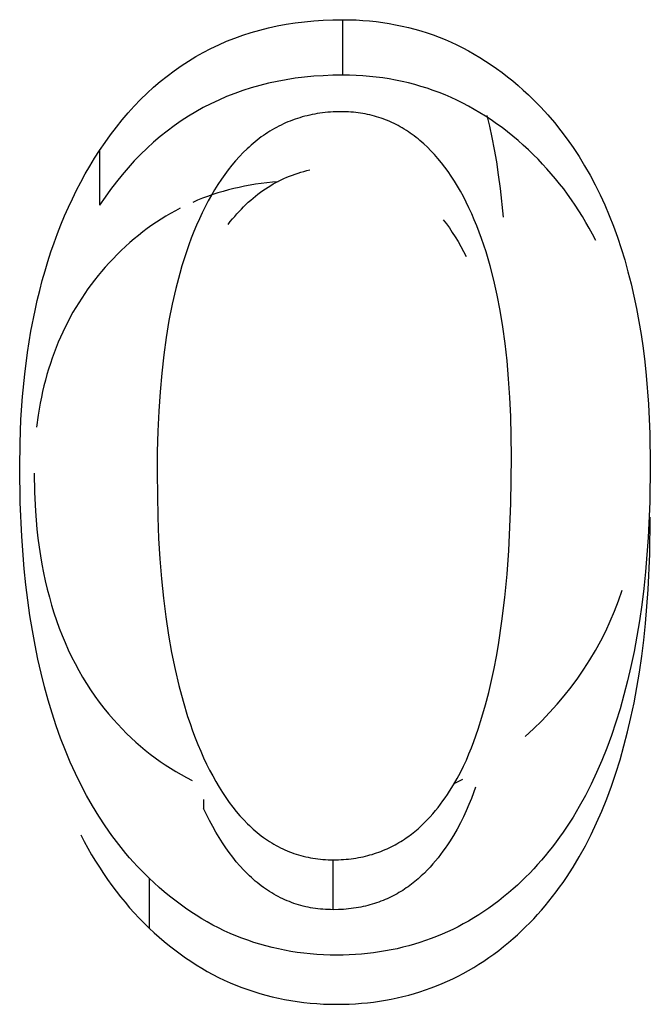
# Model space of a CAD drawing. Header units: millimetres. Extents: x -2637 to -1637, y 678 to 1678.
# Tile 325 of 348: x -1946.15 to -1944.97, y 1444.99 to 1446.84. Entities that reach past the tile are written whole.
import ezdxf

# ---------------------------------------------------------------- set-up
doc = ezdxf.new("R2010")
doc.units = ezdxf.units.MM
doc.layers.add('Make2D$B.SHOW mini', color=7, linetype='Continuous', true_color=0x000000)

msp = doc.modelspace()

# ---------------------------------------------------------------- linework, layer by layer
at = {"layer": 'Make2D$B.SHOW mini', "color": 18, "lineweight": -3, "true_color": 0x000000}
for points in [[(-1946.0032, 1446.5964), (-1945.993, 1446.6116), (-1945.9824, 1446.6263), (-1945.9716, 1446.6405), (-1945.9606, 1446.6543), (-1945.9493, 1446.6675), (-1945.9378, 1446.6803), (-1945.9259, 1446.6926), (-1945.9139, 1446.7044), (-1945.9015, 1446.7157), (-1945.889, 1446.7266), (-1945.8761, 1446.7369), (-1945.863, 1446.7468), (-1945.8496, 1446.7562), (-1945.836, 1446.7651), (-1945.8221, 1446.7735), (-1945.808, 1446.7815), (-1945.7936, 1446.789), (-1945.7789, 1446.7959), (-1945.764, 1446.8024), (-1945.7488, 1446.8085), (-1945.7333, 1446.814), (-1945.7176, 1446.8191), (-1945.7016, 1446.8236), (-1945.6853, 1446.8277), (-1945.6688, 1446.8313), (-1945.652, 1446.8345), (-1945.6349, 1446.8371), (-1945.6176, 1446.8393), (-1945.6, 1446.841), (-1945.5822, 1446.8422), (-1945.564, 1446.8429), (-1945.5456, 1446.8431)], [(-1945.5456, 1446.8431), (-1945.5327, 1446.843), (-1945.52, 1446.8426), (-1945.5073, 1446.8418), (-1945.4947, 1446.8408), (-1945.4823, 1446.8395), (-1945.4699, 1446.8379), (-1945.4577, 1446.8359), (-1945.4456, 1446.8337), (-1945.4335, 1446.8312), (-1945.4216, 1446.8284), (-1945.4098, 1446.8254), (-1945.3981, 1446.822), (-1945.3865, 1446.8183), (-1945.3751, 1446.8143), (-1945.3637, 1446.8101), (-1945.3524, 1446.8055), (-1945.3412, 1446.8006), (-1945.3302, 1446.7955), (-1945.3192, 1446.79), (-1945.3083, 1446.7843), (-1945.2976, 1446.7782), (-1945.2869, 1446.7719), (-1945.2764, 1446.7652), (-1945.2659, 1446.7583), (-1945.2556, 1446.7511), (-1945.2453, 1446.7435), (-1945.2352, 1446.7357), (-1945.2251, 1446.7276), (-1945.2152, 1446.7191), (-1945.2053, 1446.7104), (-1945.1956, 1446.7014), (-1945.1859, 1446.6921)], [(-1945.5456, 1446.8431), (-1945.5456, 1446.7386)], [(-1945.5456, 1446.7386), (-1945.564, 1446.7383), (-1945.5822, 1446.7376), (-1945.6, 1446.7364), (-1945.6176, 1446.7347), (-1945.6349, 1446.7326), (-1945.652, 1446.73), (-1945.6688, 1446.7268), (-1945.6853, 1446.7233), (-1945.7016, 1446.7192), (-1945.7176, 1446.7146), (-1945.7333, 1446.7096), (-1945.7488, 1446.7041), (-1945.764, 1446.6981), (-1945.7789, 1446.6917), (-1945.7936, 1446.6847), (-1945.808, 1446.6773), (-1945.8221, 1446.6694), (-1945.836, 1446.661), (-1945.8496, 1446.6522), (-1945.863, 1446.6429), (-1945.8761, 1446.633), (-1945.889, 1446.6228), (-1945.9015, 1446.612), (-1945.9139, 1446.6007), (-1945.9259, 1446.589), (-1945.9378, 1446.5768), (-1945.9493, 1446.5641), (-1945.9606, 1446.5509), (-1945.9716, 1446.5373), (-1945.9824, 1446.5232), (-1945.993, 1446.5086), (-1946.0032, 1446.4935)], [(-1945.1859, 1446.5885), (-1945.1956, 1446.5977), (-1945.2053, 1446.6067), (-1945.2152, 1446.6154), (-1945.2251, 1446.6237), (-1945.2352, 1446.6318), (-1945.2453, 1446.6396), (-1945.2556, 1446.6471), (-1945.2659, 1446.6543), (-1945.2764, 1446.6612), (-1945.2869, 1446.6678), (-1945.2976, 1446.6741), (-1945.3083, 1446.6801), (-1945.3192, 1446.6858), (-1945.3302, 1446.6912), (-1945.3412, 1446.6963), (-1945.3524, 1446.7012), (-1945.3637, 1446.7057), (-1945.3751, 1446.7099), (-1945.3865, 1446.7139), (-1945.3981, 1446.7175), (-1945.4098, 1446.7209), (-1945.4216, 1446.724), (-1945.4335, 1446.7267), (-1945.4456, 1446.7292), (-1945.4577, 1446.7314), (-1945.4699, 1446.7333), (-1945.4823, 1446.7349), (-1945.4947, 1446.7362), (-1945.5073, 1446.7372), (-1945.52, 1446.738), (-1945.5327, 1446.7384), (-1945.5456, 1446.7386)], [(-1945.1859, 1446.6921), (-1945.1724, 1446.6783), (-1945.1593, 1446.664), (-1945.1466, 1446.6492), (-1945.1343, 1446.6339), (-1945.1225, 1446.6181), (-1945.1111, 1446.6019), (-1945.1002, 1446.5851), (-1945.0897, 1446.5679), (-1945.0796, 1446.5501), (-1945.0699, 1446.5319), (-1945.0607, 1446.5131), (-1945.0519, 1446.4939), (-1945.0435, 1446.4742), (-1945.0356, 1446.4539), (-1945.0281, 1446.4332), (-1945.021, 1446.412), (-1945.0143, 1446.3903), (-1945.0081, 1446.368), (-1945.0023, 1446.3453), (-1944.997, 1446.3221), (-1944.992, 1446.2984), (-1944.9875, 1446.2741), (-1944.9834, 1446.2494), (-1944.9798, 1446.2241), (-1944.9766, 1446.1984), (-1944.9738, 1446.1721), (-1944.9695, 1446.1181), (-1944.9669, 1446.0621), (-1944.9661, 1446.004)], [(-1945.5483, 1446.6697), (-1945.5586, 1446.6695), (-1945.5636, 1446.6693), (-1945.5686, 1446.6689), (-1945.5736, 1446.6686), (-1945.5785, 1446.6681), (-1945.5835, 1446.6675), (-1945.5883, 1446.6668), (-1945.5932, 1446.6661), (-1945.598, 1446.6653), (-1945.6027, 1446.6644), (-1945.6075, 1446.6633), (-1945.6122, 1446.6622), (-1945.6168, 1446.6611), (-1945.6214, 1446.6598), (-1945.626, 1446.6584), (-1945.6306, 1446.657), (-1945.6351, 1446.6555), (-1945.6396, 1446.6538), (-1945.644, 1446.6521), (-1945.6484, 1446.6503), (-1945.6528, 1446.6485), (-1945.6571, 1446.6465), (-1945.6615, 1446.6444), (-1945.6657, 1446.6423), (-1945.6699, 1446.6401), (-1945.6741, 1446.6377), (-1945.6783, 1446.6353), (-1945.6824, 1446.6328), (-1945.6865, 1446.6303), (-1945.6906, 1446.6276), (-1945.6946, 1446.6248), (-1945.6986, 1446.622), (-1945.7025, 1446.6191), (-1945.7064, 1446.616), (-1945.7103, 1446.6129), (-1945.7141, 1446.6098), (-1945.7179, 1446.6065), (-1945.7217, 1446.6031), (-1945.7254, 1446.5997), (-1945.7328, 1446.5925), (-1945.74, 1446.585), (-1945.7471, 1446.5771), (-1945.754, 1446.5689), (-1945.7608, 1446.5603), (-1945.7674, 1446.5514), (-1945.7739, 1446.5422), (-1945.7803, 1446.5325), (-1945.7865, 1446.5226), (-1945.7926, 1446.5123), (-1945.7985, 1446.5016), (-1945.8043, 1446.4906)], [(-1945.3127, 1446.4991), (-1945.3181, 1446.5095), (-1945.3236, 1446.5196), (-1945.3293, 1446.5294), (-1945.3351, 1446.5389), (-1945.341, 1446.548), (-1945.347, 1446.5568), (-1945.3532, 1446.5653), (-1945.3594, 1446.5734), (-1945.3659, 1446.5813), (-1945.3724, 1446.5888), (-1945.3791, 1446.5959), (-1945.3858, 1446.6028), (-1945.3928, 1446.6093), (-1945.3963, 1446.6124), (-1945.3998, 1446.6154), (-1945.4034, 1446.6184), (-1945.407, 1446.6213), (-1945.4106, 1446.6241), (-1945.4143, 1446.6268), (-1945.418, 1446.6294), (-1945.4217, 1446.632), (-1945.4255, 1446.6344), (-1945.4293, 1446.6368), (-1945.4331, 1446.6391), (-1945.4369, 1446.6413), (-1945.4408, 1446.6435), (-1945.4448, 1446.6455), (-1945.4487, 1446.6475), (-1945.4527, 1446.6494), (-1945.4567, 1446.6512), (-1945.4607, 1446.6529), (-1945.4648, 1446.6545), (-1945.4689, 1446.6561), (-1945.4731, 1446.6575), (-1945.4773, 1446.6589), (-1945.4815, 1446.6602), (-1945.4857, 1446.6614), (-1945.49, 1446.6626), (-1945.4943, 1446.6636), (-1945.4986, 1446.6646), (-1945.503, 1446.6654), (-1945.5074, 1446.6662), (-1945.5118, 1446.667), (-1945.5162, 1446.6676), (-1945.5207, 1446.6681), (-1945.5253, 1446.6686), (-1945.5298, 1446.669), (-1945.5344, 1446.6693), (-1945.539, 1446.6695), (-1945.5437, 1446.6696), (-1945.5483, 1446.6697)], [(-1945.2736, 1446.6624), (-1945.2687, 1446.6421), (-1945.2642, 1446.6208), (-1945.2599, 1446.5985), (-1945.2559, 1446.575), (-1945.2523, 1446.5505), (-1945.2489, 1446.5249), (-1945.2431, 1446.4706)], [(-1946.1536, 1445.9991), (-1946.153, 1446.0447), (-1946.1513, 1446.0891), (-1946.1483, 1446.1325), (-1946.1442, 1446.1747), (-1946.1389, 1446.2159), (-1946.1325, 1446.2559), (-1946.1248, 1446.2949), (-1946.1206, 1446.314), (-1946.116, 1446.3328), (-1946.1112, 1446.3513), (-1946.106, 1446.3696), (-1946.1006, 1446.3875), (-1946.0949, 1446.4052), (-1946.0889, 1446.4227), (-1946.0826, 1446.4398), (-1946.0759, 1446.4567), (-1946.069, 1446.4733), (-1946.0618, 1446.4897), (-1946.0544, 1446.5057), (-1946.0466, 1446.5215), (-1946.0385, 1446.537), (-1946.0301, 1446.5523), (-1946.0214, 1446.5673), (-1946.0125, 1446.582), (-1946.0032, 1446.5964)], [(-1946.0032, 1446.5964), (-1946.0032, 1446.4935)], [(-1945.0687, 1446.427), (-1945.0747, 1446.4386), (-1945.0809, 1446.4499), (-1945.0873, 1446.4611), (-1945.0938, 1446.4721), (-1945.1006, 1446.4829), (-1945.1075, 1446.4934), (-1945.1145, 1446.5038), (-1945.1218, 1446.514), (-1945.1292, 1446.524), (-1945.1368, 1446.5338), (-1945.1445, 1446.5434), (-1945.1525, 1446.5528), (-1945.1606, 1446.562), (-1945.1688, 1446.571), (-1945.1773, 1446.5799), (-1945.1859, 1446.5885)], [(-1945.761, 1446.4573), (-1945.757, 1446.4624), (-1945.753, 1446.4674), (-1945.7488, 1446.4723), (-1945.7447, 1446.477), (-1945.7405, 1446.4816), (-1945.7362, 1446.4861), (-1945.7319, 1446.4905), (-1945.7275, 1446.4947), (-1945.7231, 1446.4989), (-1945.7186, 1446.5029), (-1945.7141, 1446.5068), (-1945.7095, 1446.5105), (-1945.7049, 1446.5142), (-1945.7002, 1446.5177), (-1945.6955, 1446.5211), (-1945.6907, 1446.5243), (-1945.6859, 1446.5275), (-1945.681, 1446.5305), (-1945.6761, 1446.5334), (-1945.6711, 1446.5362), (-1945.6661, 1446.5389), (-1945.661, 1446.5414), (-1945.6559, 1446.5438), (-1945.6507, 1446.5461), (-1945.6455, 1446.5483), (-1945.6402, 1446.5503), (-1945.6349, 1446.5522), (-1945.6295, 1446.554), (-1945.6241, 1446.5557), (-1945.6186, 1446.5572), (-1945.613, 1446.5587), (-1945.6075, 1446.56)], [(-1945.6666, 1446.5376), (-1945.6775, 1446.5367), (-1945.6882, 1446.5356), (-1945.6989, 1446.5343), (-1945.7094, 1446.5328), (-1945.7198, 1446.5311), (-1945.7302, 1446.5292), (-1945.7404, 1446.527), (-1945.7505, 1446.5247), (-1945.7606, 1446.5222), (-1945.7705, 1446.5195), (-1945.7803, 1446.5165), (-1945.79, 1446.5134), (-1945.7997, 1446.51), (-1945.8092, 1446.5065), (-1945.8186, 1446.5027), (-1945.8279, 1446.4988)], [(-1945.2274, 1446.0198), (-1945.2278, 1446.058), (-1945.2288, 1446.0951), (-1945.2304, 1446.1311), (-1945.2328, 1446.166), (-1945.2358, 1446.1998), (-1945.2394, 1446.2325), (-1945.2437, 1446.2641), (-1945.2487, 1446.2946), (-1945.2544, 1446.3239), (-1945.2607, 1446.3522), (-1945.2677, 1446.3794), (-1945.2754, 1446.4055), (-1945.2795, 1446.4182), (-1945.2837, 1446.4305), (-1945.2882, 1446.4426), (-1945.2927, 1446.4545), (-1945.2975, 1446.466), (-1945.3024, 1446.4773), (-1945.3075, 1446.4883), (-1945.3127, 1446.4991)], [(-1945.8512, 1446.4878), (-1945.8604, 1446.4829), (-1945.8695, 1446.4779), (-1945.8785, 1446.4726), (-1945.8873, 1446.4671), (-1945.8961, 1446.4615), (-1945.9048, 1446.4555), (-1945.9133, 1446.4494), (-1945.9218, 1446.4431), (-1945.9301, 1446.4365), (-1945.9383, 1446.4297), (-1945.9464, 1446.4228), (-1945.9544, 1446.4155), (-1945.9623, 1446.4081), (-1945.9701, 1446.4005), (-1945.9778, 1446.3926), (-1945.9853, 1446.3846)], [(-1945.8043, 1446.4906), (-1945.8099, 1446.4793), (-1945.8153, 1446.4677), (-1945.8206, 1446.4559), (-1945.8257, 1446.4437), (-1945.8306, 1446.4313), (-1945.8353, 1446.4186), (-1945.8398, 1446.4056), (-1945.8441, 1446.3923), (-1945.8483, 1446.3788), (-1945.8523, 1446.3649), (-1945.8597, 1446.3364), (-1945.8665, 1446.3068), (-1945.8725, 1446.276), (-1945.8778, 1446.244), (-1945.8824, 1446.211), (-1945.8862, 1446.1767), (-1945.8894, 1446.1413), (-1945.8918, 1446.1048), (-1945.8936, 1446.0671), (-1945.8946, 1446.0282), (-1945.895, 1445.9881)], [(-1945.3559, 1446.4661), (-1945.3501, 1446.4585), (-1945.3444, 1446.4505), (-1945.3389, 1446.4422), (-1945.3334, 1446.4337), (-1945.3281, 1446.4249), (-1945.3229, 1446.4158), (-1945.3177, 1446.4064), (-1945.3127, 1446.3968)], [(-1945.9853, 1446.3846), (-1945.9924, 1446.3767), (-1945.9993, 1446.3687), (-1946.006, 1446.3606), (-1946.0126, 1446.3523), (-1946.0189, 1446.344), (-1946.0251, 1446.3355), (-1946.0311, 1446.327), (-1946.0369, 1446.3183), (-1946.0425, 1446.3095), (-1946.048, 1446.3006), (-1946.0533, 1446.2915), (-1946.0584, 1446.2824), (-1946.0633, 1446.2731), (-1946.068, 1446.2637), (-1946.0725, 1446.2542), (-1946.0769, 1446.2446), (-1946.0811, 1446.2349), (-1946.085, 1446.225), (-1946.0889, 1446.2151), (-1946.0925, 1446.205), (-1946.0959, 1446.1948), (-1946.0992, 1446.1845), (-1946.1023, 1446.174), (-1946.1052, 1446.1635), (-1946.1079, 1446.1528), (-1946.1104, 1446.1421), (-1946.1127, 1446.1312), (-1946.1149, 1446.1201), (-1946.1169, 1446.109), (-1946.1187, 1446.0978), (-1946.1217, 1446.0749)], [(-1945.5632, 1445.2593), (-1945.5534, 1445.2594), (-1945.5485, 1445.2597), (-1945.5437, 1445.2599), (-1945.5389, 1445.2603), (-1945.5342, 1445.2608), (-1945.5296, 1445.2613), (-1945.525, 1445.2619), (-1945.5204, 1445.2626), (-1945.5159, 1445.2634), (-1945.5114, 1445.2642), (-1945.507, 1445.2652), (-1945.5027, 1445.2662), (-1945.4983, 1445.2672), (-1945.4941, 1445.2684), (-1945.4899, 1445.2696), (-1945.4857, 1445.2709), (-1945.4816, 1445.2723), (-1945.4775, 1445.2737), (-1945.4735, 1445.2752), (-1945.4695, 1445.2767), (-1945.4656, 1445.2784), (-1945.4617, 1445.2801), (-1945.4579, 1445.2818), (-1945.4541, 1445.2837), (-1945.4504, 1445.2855), (-1945.4467, 1445.2875), (-1945.4431, 1445.2895), (-1945.4395, 1445.2916), (-1945.436, 1445.2937), (-1945.4325, 1445.2959), (-1945.4291, 1445.2981), (-1945.4257, 1445.3004), (-1945.4224, 1445.3028), (-1945.4158, 1445.3076), (-1945.4095, 1445.3127), (-1945.4034, 1445.3179), (-1945.3974, 1445.3233), (-1945.3917, 1445.3289), (-1945.3861, 1445.3345), (-1945.3807, 1445.3403), (-1945.3755, 1445.3462), (-1945.3705, 1445.3521), (-1945.3656, 1445.3581), (-1945.361, 1445.3642), (-1945.3565, 1445.3702), (-1945.3522, 1445.3763), (-1945.348, 1445.3824), (-1945.3441, 1445.3885), (-1945.3366, 1445.4005), (-1945.3298, 1445.4123), (-1945.3236, 1445.4241), (-1945.3178, 1445.4358), (-1945.3125, 1445.4474), (-1945.3076, 1445.4589), (-1945.303, 1445.4705), (-1945.2986, 1445.4821), (-1945.2905, 1445.5053), (-1945.2831, 1445.5285), (-1945.2764, 1445.5516), (-1945.2704, 1445.5747), (-1945.265, 1445.5974), (-1945.2602, 1445.62), (-1945.256, 1445.6425), (-1945.2521, 1445.6648), (-1945.2455, 1445.7094), (-1945.2402, 1445.7538), (-1945.2359, 1445.7981), (-1945.2327, 1445.8423), (-1945.2287, 1445.9308), (-1945.2274, 1446.0198)], [(-1945.91, 1445.2245), (-1945.9176, 1445.2319), (-1945.925, 1445.2395), (-1945.9323, 1445.2472), (-1945.9395, 1445.255), (-1945.9466, 1445.263), (-1945.9535, 1445.2711), (-1945.9671, 1445.2879), (-1945.9802, 1445.3052), (-1945.9928, 1445.3232), (-1946.0049, 1445.3417), (-1946.0166, 1445.3609), (-1946.0278, 1445.3806), (-1946.0385, 1445.401), (-1946.0487, 1445.4219), (-1946.0584, 1445.4435), (-1946.0677, 1445.4656), (-1946.0765, 1445.4884), (-1946.0849, 1445.5117), (-1946.0927, 1445.5357), (-1946.1001, 1445.5602), (-1946.107, 1445.5853), (-1946.1134, 1445.611), (-1946.1194, 1445.6373), (-1946.1248, 1445.6642), (-1946.1298, 1445.6917), (-1946.1343, 1445.7198), (-1946.1384, 1445.7485), (-1946.142, 1445.7778), (-1946.1451, 1445.8076), (-1946.1498, 1445.8691), (-1946.1527, 1445.9329), (-1946.1536, 1445.9991)], [(-1944.9661, 1446.004), (-1944.9671, 1445.9341), (-1944.9701, 1445.8668), (-1944.9752, 1445.8021), (-1944.9785, 1445.7708), (-1944.9823, 1445.7401), (-1944.9866, 1445.7101), (-1944.9914, 1445.6808), (-1944.9967, 1445.6521), (-1945.0026, 1445.624), (-1945.0089, 1445.5967), (-1945.0157, 1445.57), (-1945.023, 1445.5439), (-1945.0309, 1445.5186), (-1945.0392, 1445.4939), (-1945.048, 1445.4699), (-1945.0574, 1445.4465), (-1945.0672, 1445.4238), (-1945.0776, 1445.4018), (-1945.0884, 1445.3805), (-1945.0998, 1445.3599), (-1945.1116, 1445.3399), (-1945.124, 1445.3206), (-1945.1303, 1445.3112), (-1945.1368, 1445.302), (-1945.1434, 1445.2929), (-1945.1502, 1445.284), (-1945.157, 1445.2753), (-1945.164, 1445.2667), (-1945.1711, 1445.2584), (-1945.1784, 1445.2502), (-1945.1857, 1445.2421), (-1945.1932, 1445.2343), (-1945.2008, 1445.2266), (-1945.2085, 1445.2191), (-1945.2164, 1445.2117), (-1945.2244, 1445.2045)], [(-1946.1265, 1445.9884), (-1946.126, 1445.9522), (-1946.1242, 1445.9168), (-1946.1229, 1445.8995), (-1946.1213, 1445.8824), (-1946.1194, 1445.8656), (-1946.1172, 1445.849), (-1946.1147, 1445.8326), (-1946.1119, 1445.8165), (-1946.1088, 1445.8006), (-1946.1055, 1445.785), (-1946.1018, 1445.7696), (-1946.0978, 1445.7545), (-1946.0936, 1445.7396), (-1946.0891, 1445.7249), (-1946.0843, 1445.7105), (-1946.0792, 1445.6963), (-1946.0737, 1445.6824), (-1946.0681, 1445.6687), (-1946.0621, 1445.6552), (-1946.0558, 1445.642), (-1946.0492, 1445.6291), (-1946.0424, 1445.6164), (-1946.0352, 1445.6039), (-1946.0278, 1445.5917), (-1946.0201, 1445.5798), (-1946.0121, 1445.5681), (-1946.0038, 1445.5566), (-1945.9952, 1445.5454), (-1945.9863, 1445.5344), (-1945.9772, 1445.5237)], [(-1945.895, 1445.9881), (-1945.8937, 1445.905), (-1945.892, 1445.8652), (-1945.8896, 1445.8265), (-1945.8866, 1445.7889), (-1945.8829, 1445.7525), (-1945.8785, 1445.7172), (-1945.8734, 1445.683), (-1945.8676, 1445.6501), (-1945.8611, 1445.6182), (-1945.8539, 1445.5876), (-1945.846, 1445.5581), (-1945.8374, 1445.5297), (-1945.8328, 1445.516), (-1945.8281, 1445.5025), (-1945.8232, 1445.4894), (-1945.8181, 1445.4765), (-1945.8128, 1445.4639), (-1945.8073, 1445.4516)], [(-1945.2244, 1445.1109), (-1945.2164, 1445.118), (-1945.2085, 1445.1253), (-1945.2008, 1445.1328), (-1945.1932, 1445.1404), (-1945.1857, 1445.1482), (-1945.1784, 1445.1562), (-1945.1711, 1445.1644), (-1945.164, 1445.1727), (-1945.157, 1445.1812), (-1945.1502, 1445.1898), (-1945.1434, 1445.1986), (-1945.1368, 1445.2076), (-1945.1303, 1445.2168), (-1945.124, 1445.2261), (-1945.1116, 1445.2453), (-1945.0998, 1445.2652), (-1945.0884, 1445.2857), (-1945.0776, 1445.3069), (-1945.0672, 1445.3287), (-1945.0574, 1445.3512), (-1945.048, 1445.3744), (-1945.0392, 1445.3983), (-1945.0309, 1445.4228), (-1945.023, 1445.448), (-1945.0157, 1445.4739), (-1945.0089, 1445.5004), (-1945.0026, 1445.5276), (-1944.9967, 1445.5554), (-1944.9914, 1445.5839), (-1944.9866, 1445.6131), (-1944.9823, 1445.6429), (-1944.9785, 1445.6734), (-1944.9752, 1445.7045), (-1944.9701, 1445.7687), (-1944.9671, 1445.8355), (-1944.9661, 1445.905)], [(-1945.2019, 1445.4917), (-1945.186, 1445.5063), (-1945.1706, 1445.5214), (-1945.1558, 1445.5367), (-1945.1416, 1445.5524), (-1945.1281, 1445.5685), (-1945.1151, 1445.5849), (-1945.1028, 1445.6016), (-1945.091, 1445.6187), (-1945.0799, 1445.6361), (-1945.0694, 1445.6539), (-1945.0594, 1445.672), (-1945.0501, 1445.6904), (-1945.0414, 1445.7092), (-1945.0333, 1445.7283), (-1945.0258, 1445.7477), (-1945.0189, 1445.7675)], [(-1945.9772, 1445.5237), (-1945.9691, 1445.5147), (-1945.9608, 1445.506), (-1945.9524, 1445.4975), (-1945.9438, 1445.4892), (-1945.9351, 1445.4812), (-1945.9262, 1445.4734), (-1945.9172, 1445.4658), (-1945.908, 1445.4585), (-1945.8987, 1445.4515), (-1945.8892, 1445.4447), (-1945.8795, 1445.4381), (-1945.8697, 1445.4318), (-1945.8597, 1445.4257), (-1945.8496, 1445.4199), (-1945.8393, 1445.4143), (-1945.8289, 1445.409)], [(-1945.8073, 1445.4516), (-1945.8018, 1445.4398), (-1945.7961, 1445.4284), (-1945.7902, 1445.4173), (-1945.7843, 1445.4066), (-1945.7782, 1445.3963), (-1945.772, 1445.3864), (-1945.7656, 1445.3768), (-1945.7591, 1445.3676), (-1945.7525, 1445.3588), (-1945.7458, 1445.3503), (-1945.7389, 1445.3422), (-1945.7318, 1445.3345), (-1945.7247, 1445.3272), (-1945.7211, 1445.3237), (-1945.7174, 1445.3203), (-1945.7137, 1445.3169), (-1945.71, 1445.3137), (-1945.7062, 1445.3105), (-1945.7024, 1445.3075), (-1945.6986, 1445.3045), (-1945.6947, 1445.3016), (-1945.6908, 1445.2989), (-1945.6869, 1445.2962), (-1945.6829, 1445.2936), (-1945.6789, 1445.2911), (-1945.6749, 1445.2887), (-1945.6708, 1445.2864), (-1945.6667, 1445.2842), (-1945.6626, 1445.2821), (-1945.6584, 1445.28), (-1945.6543, 1445.2781), (-1945.65, 1445.2763), (-1945.6458, 1445.2745), (-1945.6415, 1445.2729), (-1945.6371, 1445.2713), (-1945.6328, 1445.2699), (-1945.6284, 1445.2685), (-1945.6239, 1445.2672), (-1945.6195, 1445.2661), (-1945.615, 1445.265), (-1945.6104, 1445.264), (-1945.6059, 1445.2631), (-1945.6013, 1445.2623), (-1945.5966, 1445.2616), (-1945.592, 1445.261), (-1945.5873, 1445.2605), (-1945.5825, 1445.26), (-1945.5777, 1445.2597), (-1945.5729, 1445.2595), (-1945.5681, 1445.2593), (-1945.5632, 1445.2593)], [(-1945.3339, 1445.4037), (-1945.3192, 1445.411)], [(-1945.2951, 1445.3963), (-1945.303, 1445.3749), (-1945.3077, 1445.3634), (-1945.3126, 1445.3519), (-1945.3179, 1445.3404), (-1945.3237, 1445.3288), (-1945.3299, 1445.3171), (-1945.3367, 1445.3053), (-1945.3442, 1445.2934), (-1945.3481, 1445.2874), (-1945.3523, 1445.2814), (-1945.3566, 1445.2753), (-1945.361, 1445.2693), (-1945.3657, 1445.2633), (-1945.3705, 1445.2574), (-1945.3755, 1445.2515), (-1945.3807, 1445.2457), (-1945.3861, 1445.24), (-1945.3916, 1445.2344), (-1945.3974, 1445.2289), (-1945.4033, 1445.2235), (-1945.4095, 1445.2184), (-1945.4158, 1445.2133), (-1945.4223, 1445.2085), (-1945.4256, 1445.2062), (-1945.429, 1445.2039), (-1945.4324, 1445.2017), (-1945.4359, 1445.1995), (-1945.4394, 1445.1974), (-1945.443, 1445.1953), (-1945.4466, 1445.1933), (-1945.4503, 1445.1914), (-1945.454, 1445.1895), (-1945.4578, 1445.1877), (-1945.4616, 1445.186), (-1945.4655, 1445.1843), (-1945.4694, 1445.1827), (-1945.4734, 1445.1811), (-1945.4774, 1445.1796), (-1945.4815, 1445.1782), (-1945.4856, 1445.1768), (-1945.4898, 1445.1756), (-1945.494, 1445.1743), (-1945.4983, 1445.1732), (-1945.5026, 1445.1721), (-1945.5069, 1445.1711), (-1945.5114, 1445.1702), (-1945.5158, 1445.1694), (-1945.5203, 1445.1686), (-1945.5249, 1445.1679), (-1945.5295, 1445.1673), (-1945.5342, 1445.1668), (-1945.5389, 1445.1663), (-1945.5437, 1445.1659), (-1945.5485, 1445.1656), (-1945.5534, 1445.1654), (-1945.5632, 1445.1652)], [(-1945.8073, 1445.3731), (-1945.8073, 1445.3563)], [(-1945.5632, 1445.1652), (-1945.5681, 1445.1653), (-1945.5729, 1445.1654), (-1945.5777, 1445.1657), (-1945.5825, 1445.166), (-1945.5873, 1445.1664), (-1945.592, 1445.1669), (-1945.5966, 1445.1675), (-1945.6013, 1445.1682), (-1945.6059, 1445.169), (-1945.6104, 1445.1699), (-1945.615, 1445.1709), (-1945.6195, 1445.172), (-1945.6239, 1445.1732), (-1945.6284, 1445.1744), (-1945.6328, 1445.1758), (-1945.6371, 1445.1772), (-1945.6415, 1445.1788), (-1945.6458, 1445.1804), (-1945.65, 1445.1821), (-1945.6543, 1445.184), (-1945.6584, 1445.1859), (-1945.6626, 1445.1879), (-1945.6667, 1445.19), (-1945.6708, 1445.1922), (-1945.6749, 1445.1945), (-1945.6789, 1445.1969), (-1945.6829, 1445.1993), (-1945.6869, 1445.2019), (-1945.6908, 1445.2046), (-1945.6947, 1445.2073), (-1945.6986, 1445.2102), (-1945.7024, 1445.2131), (-1945.7062, 1445.2162), (-1945.71, 1445.2193), (-1945.7137, 1445.2225), (-1945.7174, 1445.2258), (-1945.7211, 1445.2292), (-1945.7247, 1445.2327), (-1945.7318, 1445.24), (-1945.7389, 1445.2477), (-1945.7458, 1445.2557), (-1945.7525, 1445.2641), (-1945.7591, 1445.2729), (-1945.7656, 1445.282), (-1945.772, 1445.2915), (-1945.7782, 1445.3014), (-1945.7843, 1445.3116), (-1945.7902, 1445.3223), (-1945.7961, 1445.3332), (-1945.8018, 1445.3446), (-1945.8073, 1445.3563)], [(-1946.0387, 1445.3064), (-1946.032, 1445.2937), (-1946.0252, 1445.2812), (-1946.0182, 1445.2689), (-1946.011, 1445.2569), (-1946.0036, 1445.2451), (-1945.996, 1445.2335), (-1945.9882, 1445.2222), (-1945.9803, 1445.2111), (-1945.9722, 1445.2002), (-1945.9638, 1445.1896), (-1945.9553, 1445.1792), (-1945.9466, 1445.169), (-1945.9378, 1445.1591), (-1945.9287, 1445.1494), (-1945.9194, 1445.14), (-1945.91, 1445.1307)], [(-1945.5632, 1445.1652), (-1945.5632, 1445.2593)], [(-1945.91, 1445.2245), (-1945.91, 1445.1307)], [(-1945.5565, 1445.0797), (-1945.5691, 1445.0798), (-1945.5816, 1445.0802), (-1945.5941, 1445.081), (-1945.6064, 1445.082), (-1945.6187, 1445.0832), (-1945.6308, 1445.0848), (-1945.6428, 1445.0866), (-1945.6547, 1445.0888), (-1945.6665, 1445.0912), (-1945.6783, 1445.0939), (-1945.6899, 1445.0968), (-1945.7014, 1445.1001), (-1945.7128, 1445.1036), (-1945.7241, 1445.1075), (-1945.7353, 1445.1116), (-1945.7464, 1445.116), (-1945.7574, 1445.1206), (-1945.7683, 1445.1256), (-1945.7791, 1445.1308), (-1945.7898, 1445.1363), (-1945.8003, 1445.1421), (-1945.8108, 1445.1482), (-1945.8212, 1445.1546), (-1945.8315, 1445.1612), (-1945.8417, 1445.1682), (-1945.8517, 1445.1754), (-1945.8617, 1445.1829), (-1945.8716, 1445.1906), (-1945.8813, 1445.1987), (-1945.891, 1445.207), (-1945.9006, 1445.2156), (-1945.91, 1445.2245)], [(-1945.2244, 1445.2045), (-1945.2333, 1445.1968), (-1945.2424, 1445.1893), (-1945.2516, 1445.1821), (-1945.2608, 1445.1751), (-1945.2701, 1445.1684), (-1945.2796, 1445.1619), (-1945.2891, 1445.1556), (-1945.2987, 1445.1496), (-1945.3084, 1445.1439), (-1945.3182, 1445.1384), (-1945.3281, 1445.1332), (-1945.3381, 1445.1282), (-1945.3481, 1445.1234), (-1945.3583, 1445.1189), (-1945.3685, 1445.1147), (-1945.3789, 1445.1107), (-1945.3893, 1445.1069), (-1945.3998, 1445.1034), (-1945.4104, 1445.1001), (-1945.4211, 1445.0971), (-1945.4319, 1445.0943), (-1945.4428, 1445.0917), (-1945.4538, 1445.0895), (-1945.4648, 1445.0874), (-1945.476, 1445.0856), (-1945.4872, 1445.084), (-1945.4985, 1445.0827), (-1945.5099, 1445.0816), (-1945.5214, 1445.0808), (-1945.533, 1445.0802), (-1945.5447, 1445.0798), (-1945.5565, 1445.0797)], [(-1945.91, 1445.1307), (-1945.9006, 1445.1219), (-1945.891, 1445.1133), (-1945.8813, 1445.1051), (-1945.8716, 1445.0971), (-1945.8617, 1445.0893), (-1945.8517, 1445.0819), (-1945.8417, 1445.0747), (-1945.8315, 1445.0679), (-1945.8212, 1445.0613), (-1945.8108, 1445.0549), (-1945.8003, 1445.0489), (-1945.7898, 1445.0431), (-1945.7791, 1445.0377), (-1945.7683, 1445.0325), (-1945.7574, 1445.0275), (-1945.7464, 1445.0229), (-1945.7353, 1445.0185), (-1945.7241, 1445.0145), (-1945.7128, 1445.0107), (-1945.7014, 1445.0071), (-1945.6899, 1445.0039), (-1945.6783, 1445.0009), (-1945.6665, 1444.9983), (-1945.6547, 1444.9959), (-1945.6428, 1444.9938), (-1945.6308, 1444.9919), (-1945.6187, 1444.9904), (-1945.6064, 1444.9891), (-1945.5941, 1444.9881), (-1945.5816, 1444.9874), (-1945.5691, 1444.987), (-1945.5565, 1444.9869)], [(-1945.5565, 1444.9869), (-1945.5447, 1444.987), (-1945.533, 1444.9873), (-1945.5214, 1444.9879), (-1945.5099, 1444.9888), (-1945.4985, 1444.9898), (-1945.4872, 1444.9912), (-1945.476, 1444.9927), (-1945.4648, 1444.9945), (-1945.4538, 1444.9966), (-1945.4428, 1444.9988), (-1945.4319, 1445.0014), (-1945.4211, 1445.0041), (-1945.4104, 1445.0071), (-1945.3998, 1445.0104), (-1945.3893, 1445.0139), (-1945.3789, 1445.0176), (-1945.3685, 1445.0216), (-1945.3583, 1445.0258), (-1945.3481, 1445.0303), (-1945.3381, 1445.035), (-1945.3281, 1445.04), (-1945.3182, 1445.0452), (-1945.3084, 1445.0507), (-1945.2987, 1445.0564), (-1945.2891, 1445.0623), (-1945.2796, 1445.0685), (-1945.2701, 1445.0749), (-1945.2608, 1445.0816), (-1945.2516, 1445.0886), (-1945.2424, 1445.0958), (-1945.2333, 1445.1032), (-1945.2244, 1445.1109)]]:
    msp.add_lwpolyline(points, dxfattribs=at)

doc.saveas('drawing.dxf')
